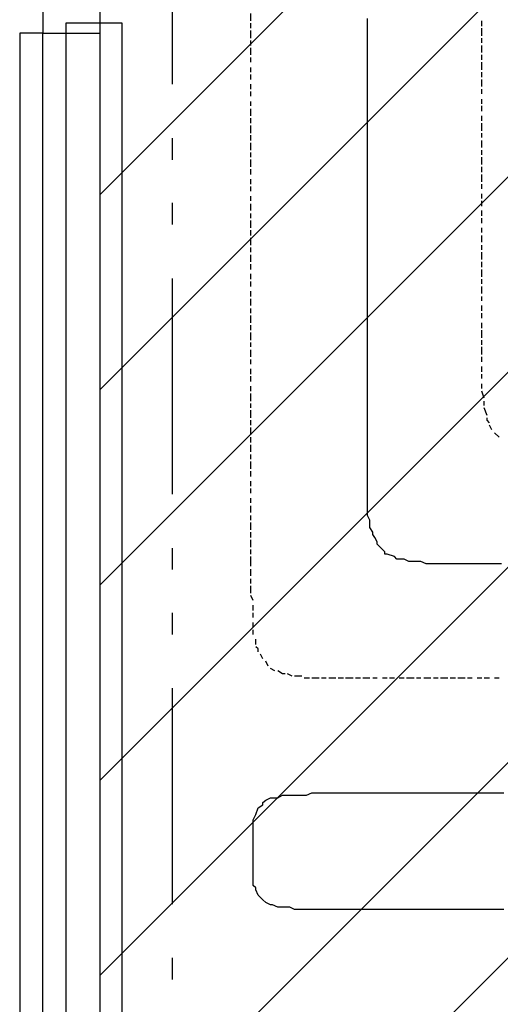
# Model space of a CAD drawing. Extents: x 997 to 109698, y 921 to 94021.
# Tile 347 of 656: x 6433 to 7269, y 49873 to 51585. Entities that reach past the tile are written whole.
import ezdxf

# ---------------------------------------------------------------- set-up
doc = ezdxf.new("R2010")
doc.units = 0
doc.header["$MEASUREMENT"] = 0
for name, color, linetype in [('12', 7, 'CONTINUOUS'), ('28', 7, 'CONTINUOUS'), ('40', 7, 'CONTINUOUS')]:
    doc.layers.add(name, color=color, linetype=linetype)

msp = doc.modelspace()

# ---------------------------------------------------------------- linework, layer by layer
at = {"layer": '12', "color": 1}
for p, q in [((6834.630503, 51582.563401), (6834.630503, 51595.563401)), ((6834.630503, 51569.563401), (6834.630503, 51578.563401)), ((7236.630503, 51573.563401), (7236.630503, 51582.563401)), ((6834.630503, 51552.563401), (6834.630503, 51565.563401)), ((7236.630503, 51556.563401), (7236.630503, 51569.563401)), ((6834.630503, 51539.563401), (6834.630503, 51548.563401)), ((7236.630503, 51544.563401), (7236.630503, 51552.563401)), ((6834.630503, 51523.563401), (6834.630503, 51535.563401)), ((7236.630503, 51527.563401), (7236.630503, 51539.563401)), ((7236.630503, 51514.563401), (7236.630503, 51523.563401)), ((6834.630503, 51510.563401), (6834.630503, 51518.563401)), ((7236.630503, 51497.563401), (7236.630503, 51510.563401)), ((6834.630503, 51493.563401), (6834.630503, 51501.563401)), ((6834.630503, 51480.563401), (6834.630503, 51489.563401)), ((7236.630503, 51484.563401), (7236.630503, 51493.563401)), ((6834.630503, 51463.563401), (6834.630503, 51472.563401)), ((7236.630503, 51468.563401), (7236.630503, 51480.563401)), ((6834.630503, 51451.563401), (6834.630503, 51459.563401)), ((7236.630503, 51455.563401), (7236.630503, 51463.563401)), ((6834.630503, 51434.563401), (6834.630503, 51442.563401)), ((7236.630503, 51438.563401), (7236.630503, 51446.563401)), ((6834.630503, 51417.563401), (6834.630503, 51429.563401)), ((7236.630503, 51425.563401), (7236.630503, 51434.563401)), ((6834.630503, 51404.563401), (6834.630503, 51413.563401)), ((7236.630503, 51408.563401), (7236.630503, 51417.563401)), ((7236.630503, 51391.563401), (7236.630503, 51404.563401)), ((6834.630503, 51387.563401), (6834.630503, 51400.563401)), ((7236.630503, 51379.563401), (7236.630503, 51387.563401)), ((6834.630503, 51374.563401), (6834.630503, 51383.563401)), ((6834.630503, 51357.563401), (6834.630503, 51370.563401)), ((7236.630503, 51362.563401), (7236.630503, 51374.563401)), ((6834.630503, 51345.563401), (6834.630503, 51353.563401)), ((7236.630503, 51349.563401), (7236.630503, 51357.563401)), ((6834.630503, 51328.563401), (6834.630503, 51341.563401)), ((7236.630503, 51332.563401), (7236.630503, 51345.563401)), ((6834.630503, 51315.563401), (6834.630503, 51324.563401)), ((7236.630503, 51319.563401), (7236.630503, 51328.563401)), ((6834.630503, 51298.563401), (6834.630503, 51307.563401)), ((7236.630503, 51302.563401), (7236.630503, 51315.563401)), ((6834.630503, 51286.563401), (6834.630503, 51294.563401)), ((7236.630503, 51290.563401), (7236.630503, 51298.563401)), ((6834.630503, 51269.563401), (6834.630503, 51277.563401)), ((7236.630503, 51273.563401), (7236.630503, 51281.563401)), ((7236.630503, 51260.563401), (7236.630503, 51269.563401)), ((6834.630503, 51252.563401), (6834.630503, 51264.563401)), ((7236.630503, 51243.563401), (7236.630503, 51252.563401)), ((6834.630503, 51239.563401), (6834.630503, 51247.563401)), ((6834.630503, 51222.563401), (6834.630503, 51235.563401)), ((7236.630503, 51230.563401), (7236.630503, 51239.563401)), ((6834.630503, 51209.563401), (6834.630503, 51218.563401)), ((7236.630503, 51214.563401), (7236.630503, 51222.563401)), ((6834.630503, 51192.563401), (6834.630503, 51205.563401)), ((7236.630503, 51197.563401), (7236.630503, 51209.563401)), ((6834.630503, 51180.563401), (6834.630503, 51188.563401)), ((7236.630503, 51184.563401), (7236.630503, 51192.563401)), ((6834.630503, 51163.563401), (6834.630503, 51175.563401)), ((7236.630503, 51167.563401), (7236.630503, 51180.563401)), ((6834.630503, 51150.563401), (6834.630503, 51159.563401)), ((7236.630503, 51154.563401), (7236.630503, 51163.563401)), ((7236.630503, 51137.563401), (7236.630503, 51150.563401)), ((6834.630503, 51133.563401), (6834.630503, 51142.563401)), ((6834.630503, 51120.563401), (6834.630503, 51129.563401)), ((7236.630503, 51125.563401), (7236.630503, 51133.563401)), ((6834.630503, 51103.563401), (6834.630503, 51112.563401)), ((7236.630503, 51108.563401), (7236.630503, 51120.563401)), ((6834.630503, 51087.563401), (6834.630503, 51099.563401)), ((7236.630503, 51095.563401), (7236.630503, 51103.563401)), ((6834.630503, 51074.563401), (6834.630503, 51082.563401)), ((7236.630503, 51078.563401), (7236.630503, 51087.563401)), ((6834.630503, 51057.563401), (6834.630503, 51070.563401)), ((7236.630503, 51065.563401), (7236.630503, 51074.563401)), ((6834.630503, 51044.563401), (6834.630503, 51053.563401)), ((7236.630503, 51048.563401), (7236.630503, 51057.563401)), ((7236.630503, 51036.563401), (7236.630503, 51044.563401)), ((6834.630503, 51027.563401), (6834.630503, 51040.563401)), ((7236.630503, 51031.563401), (7236.630503, 51036.563401)), ((7236.630503, 51019.563401), (7236.630503, 51027.563401)), ((6834.630503, 51015.563401), (6834.630503, 51023.563401)), ((6834.630503, 50998.563401), (6834.630503, 51010.563401)), ((7236.630503, 51002.563401), (7236.630503, 51015.563401)), ((6834.630503, 50985.563401), (6834.630503, 50993.563401)), ((7236.630503, 50989.563401), (7236.630503, 50998.563401)), ((6834.630503, 50968.563401), (6834.630503, 50977.563401)), ((7236.630503, 50972.563401), (7236.630503, 50981.563401)), ((6834.630503, 50955.563401), (6834.630503, 50964.563401)), ((7236.630503, 50960.563401), (7236.630503, 50968.563401)), ((6834.630503, 50938.563401), (6834.630503, 50947.563401)), ((7236.630503, 50943.563401), (7236.630503, 50951.563401)), ((6834.630503, 50921.563401), (6834.630503, 50934.563401)), ((7240.630503, 50926.563401), (7236.630503, 50938.563401)), ((6834.630503, 50909.563401), (6834.630503, 50917.563401)), ((7240.630503, 50913.563401), (7240.630503, 50921.563401)), ((7245.630503, 50896.563401), (7240.630503, 50909.563401)), ((6834.630503, 50892.563401), (6834.630503, 50905.563401)), ((6834.630503, 50879.563401), (6834.630503, 50888.563401)), ((6834.630503, 50862.563401), (6834.630503, 50875.563401)), ((7253.630503, 50871.563401), (7249.630503, 50879.563401)), ((6834.630503, 50849.563401), (6834.630503, 50858.563401)), ((7266.630503, 50858.563401), (7258.630503, 50866.563401)), ((6834.630503, 50833.563401), (6834.630503, 50845.563401)), ((6834.630503, 50820.563401), (6834.630503, 50828.563401)), ((6834.630503, 50803.563401), (6834.630503, 50816.563401)), ((6834.630503, 50790.563401), (6834.630503, 50799.563401)), ((6834.630503, 50773.563401), (6834.630503, 50782.563401)), ((6834.630503, 50761.563401), (6834.630503, 50769.563401)), ((6834.630503, 50744.563401), (6834.630503, 50752.563401)), ((6834.630503, 50727.563401), (6834.630503, 50739.563401)), ((6834.630503, 50714.563401), (6834.630503, 50722.563401)), ((6834.630503, 50697.563401), (6834.630503, 50710.563401)), ((6834.630503, 50684.563401), (6834.630503, 50693.563401)), ((6834.630503, 50667.563401), (6834.630503, 50680.563401)), ((6834.630503, 50655.563401), (6834.630503, 50663.563401)), ((6834.630503, 50638.563401), (6834.630503, 50651.563401)), ((6834.630503, 50634.563401), (6834.630503, 50638.563401)), ((6834.630503, 50617.563401), (6834.630503, 50629.563401)), ((6834.630503, 50604.563401), (6834.630503, 50612.563401)), ((6834.630503, 50587.563401), (6834.630503, 50600.563401)), ((6838.630503, 50574.563401), (6834.630503, 50583.563401)), ((6838.630503, 50557.563401), (6838.630503, 50566.563401)), ((6838.630503, 50545.563401), (6838.630503, 50553.563401)), ((6838.630503, 50528.563401), (6838.630503, 50536.563401)), ((6838.630503, 50515.563401), (6838.630503, 50523.563401)), ((6843.630503, 50498.563401), (6843.630503, 50507.563401)), ((6855.630503, 50473.563401), (6851.630503, 50481.563401)), ((6864.630503, 50460.563401), (6860.630503, 50469.563401)), ((6876.630503, 50452.563401), (6868.630503, 50456.563401)), ((6906.630503, 50443.563401), (6898.630503, 50447.563401)), ((6923.630503, 50443.563401), (6910.630503, 50443.563401)), ((6936.630503, 50439.563401), (6927.630503, 50439.563401)), ((6953.630503, 50439.563401), (6940.630503, 50439.563401)), ((6965.630503, 50439.563401), (6957.630503, 50439.563401)), ((6982.630503, 50439.563401), (6970.630503, 50439.563401)), ((6995.630503, 50439.563401), (6986.630503, 50439.563401)), ((7012.630503, 50439.563401), (6999.630503, 50439.563401)), ((7025.630503, 50439.563401), (7016.630503, 50439.563401)), ((7037.630503, 50439.563401), (7029.630503, 50439.563401)), ((7041.630503, 50439.563401), (7037.630503, 50439.563401)), ((7054.630503, 50439.563401), (7046.630503, 50439.563401)), ((7071.630503, 50439.563401), (7063.630503, 50439.563401)), ((7084.630503, 50439.563401), (7075.630503, 50439.563401)), ((7101.630503, 50439.563401), (7092.630503, 50439.563401)), ((7118.630503, 50439.563401), (7105.630503, 50439.563401)), ((7130.630503, 50439.563401), (7122.630503, 50439.563401)), ((7147.630503, 50439.563401), (7135.630503, 50439.563401)), ((7160.630503, 50439.563401), (7152.630503, 50439.563401)), ((7177.630503, 50439.563401), (7164.630503, 50439.563401)), ((7190.630503, 50439.563401), (7181.630503, 50439.563401)), ((7207.630503, 50439.563401), (7194.630503, 50439.563401)), ((7219.630503, 50439.563401), (7211.630503, 50439.563401)), ((7236.630503, 50439.563401), (7228.630503, 50439.563401)), ((7249.630503, 50439.563401), (7240.630503, 50439.563401)), ((7266.630503, 50439.563401), (7258.630503, 50439.563401))]:
    msp.add_line(p, q, dxfattribs=at)
at = {"layer": '12', "color": 5}
for p, q in [((7037.630503, 51578.563401), (7037.630503, 51586.563401)), ((7037.630503, 51565.563401), (7037.630503, 51578.563401)), ((7037.630503, 51556.563401), (7037.630503, 51565.563401)), ((7037.630503, 51548.563401), (7037.630503, 51556.563401)), ((7037.630503, 51535.563401), (7037.630503, 51548.563401)), ((7037.630503, 51527.563401), (7037.630503, 51535.563401)), ((7037.630503, 51514.563401), (7037.630503, 51527.563401)), ((7037.630503, 51506.563401), (7037.630503, 51514.563401)), ((7037.630503, 51497.563401), (7037.630503, 51506.563401)), ((7037.630503, 51484.563401), (7037.630503, 51497.563401)), ((7037.630503, 51476.563401), (7037.630503, 51484.563401)), ((7037.630503, 51468.563401), (7037.630503, 51476.563401)), ((7037.630503, 51455.563401), (7037.630503, 51468.563401)), ((7037.630503, 51446.563401), (7037.630503, 51455.563401)), ((7037.630503, 51438.563401), (7037.630503, 51446.563401)), ((7037.630503, 51425.563401), (7037.630503, 51438.563401)), ((7037.630503, 51417.563401), (7037.630503, 51425.563401)), ((7037.630503, 51404.563401), (7037.630503, 51417.563401)), ((7037.630503, 51396.563401), (7037.630503, 51404.563401)), ((7037.630503, 51387.563401), (7037.630503, 51396.563401)), ((7037.630503, 51374.563401), (7037.630503, 51387.563401)), ((7037.630503, 51366.563401), (7037.630503, 51374.563401)), ((7037.630503, 51357.563401), (7037.630503, 51366.563401)), ((7037.630503, 51345.563401), (7037.630503, 51357.563401)), ((7037.630503, 51336.563401), (7037.630503, 51345.563401)), ((7037.630503, 51328.563401), (7037.630503, 51336.563401)), ((7037.630503, 51315.563401), (7037.630503, 51328.563401)), ((7037.630503, 51307.563401), (7037.630503, 51315.563401)), ((7037.630503, 51294.563401), (7037.630503, 51307.563401)), ((7037.630503, 51286.563401), (7037.630503, 51294.563401)), ((7037.630503, 51277.563401), (7037.630503, 51286.563401)), ((7037.630503, 51264.563401), (7037.630503, 51277.563401)), ((7037.630503, 51256.563401), (7037.630503, 51264.563401)), ((7037.630503, 51247.563401), (7037.630503, 51256.563401)), ((7037.630503, 51235.563401), (7037.630503, 51247.563401)), ((7037.630503, 51226.563401), (7037.630503, 51235.563401)), ((7037.630503, 51218.563401), (7037.630503, 51226.563401)), ((7037.630503, 51205.563401), (7037.630503, 51218.563401)), ((7037.630503, 51197.563401), (7037.630503, 51205.563401)), ((7037.630503, 51184.563401), (7037.630503, 51197.563401)), ((7037.630503, 51175.563401), (7037.630503, 51184.563401)), ((7037.630503, 51167.563401), (7037.630503, 51175.563401)), ((7037.630503, 51154.563401), (7037.630503, 51167.563401)), ((7037.630503, 51146.563401), (7037.630503, 51154.563401)), ((7037.630503, 51137.563401), (7037.630503, 51146.563401)), ((7037.630503, 51125.563401), (7037.630503, 51137.563401)), ((7037.630503, 51116.563401), (7037.630503, 51125.563401)), ((7037.630503, 51108.563401), (7037.630503, 51116.563401)), ((7037.630503, 51095.563401), (7037.630503, 51108.563401)), ((7037.630503, 51087.563401), (7037.630503, 51095.563401)), ((7037.630503, 51074.563401), (7037.630503, 51087.563401)), ((7037.630503, 51065.563401), (7037.630503, 51074.563401)), ((7037.630503, 51057.563401), (7037.630503, 51065.563401)), ((7037.630503, 51044.563401), (7037.630503, 51057.563401)), ((7037.630503, 51036.563401), (7037.630503, 51044.563401)), ((7037.630503, 51027.563401), (7037.630503, 51036.563401)), ((7037.630503, 51015.563401), (7037.630503, 51027.563401)), ((7037.630503, 51006.563401), (7037.630503, 51015.563401)), ((7037.630503, 50998.563401), (7037.630503, 51006.563401)), ((7037.630503, 50985.563401), (7037.630503, 50998.563401)), ((7037.630503, 50977.563401), (7037.630503, 50985.563401)), ((7037.630503, 50968.563401), (7037.630503, 50977.563401)), ((7037.630503, 50955.563401), (7037.630503, 50968.563401)), ((7037.630503, 50947.563401), (7037.630503, 50955.563401)), ((7037.630503, 50934.563401), (7037.630503, 50947.563401)), ((7037.630503, 50926.563401), (7037.630503, 50934.563401)), ((7037.630503, 50917.563401), (7037.630503, 50926.563401)), ((7037.630503, 50905.563401), (7037.630503, 50917.563401)), ((7037.630503, 50896.563401), (7037.630503, 50905.563401)), ((7037.630503, 50888.563401), (7037.630503, 50896.563401)), ((7037.630503, 50875.563401), (7037.630503, 50888.563401)), ((7037.630503, 50866.563401), (7037.630503, 50875.563401)), ((7037.630503, 50858.563401), (7037.630503, 50866.563401)), ((7037.630503, 50845.563401), (7037.630503, 50858.563401)), ((7037.630503, 50837.563401), (7037.630503, 50845.563401)), ((7037.630503, 50833.563401), (7037.630503, 50837.563401)), ((7037.630503, 50824.563401), (7037.630503, 50833.563401)), ((7037.630503, 50811.563401), (7037.630503, 50824.563401)), ((7037.630503, 50803.563401), (7037.630503, 50811.563401)), ((7037.630503, 50794.563401), (7037.630503, 50803.563401)), ((7037.630503, 50782.563401), (7037.630503, 50794.563401)), ((7037.630503, 50773.563401), (7037.630503, 50782.563401)), ((7037.630503, 50761.563401), (7037.630503, 50773.563401)), ((7037.630503, 50752.563401), (7037.630503, 50761.563401)), ((7037.630503, 50744.563401), (7037.630503, 50752.563401)), ((7037.630503, 50731.563401), (7037.630503, 50744.563401)), ((7037.630503, 50722.563401), (7037.630503, 50731.563401)), ((7041.630503, 50714.563401), (7037.630503, 50722.563401)), ((7041.630503, 50701.563401), (7041.630503, 50714.563401)), ((7046.630503, 50693.563401), (7041.630503, 50701.563401)), ((7054.630503, 50676.563401), (7050.630503, 50684.563401)), ((7067.630503, 50659.563401), (7059.630503, 50667.563401)), ((7084.630503, 50651.563401), (7071.630503, 50655.563401)), ((7101.630503, 50646.563401), (7092.630503, 50646.563401)), ((7109.630503, 50642.563401), (7101.630503, 50646.563401)), ((7122.630503, 50642.563401), (7109.630503, 50642.563401)), ((7130.630503, 50642.563401), (7122.630503, 50642.563401)), ((7139.630503, 50638.563401), (7130.630503, 50642.563401)), ((7152.630503, 50638.563401), (7139.630503, 50638.563401)), ((7160.630503, 50638.563401), (7152.630503, 50638.563401)), ((7173.630503, 50638.563401), (7160.630503, 50638.563401)), ((7181.630503, 50638.563401), (7173.630503, 50638.563401)), ((7190.630503, 50638.563401), (7181.630503, 50638.563401)), ((7203.630503, 50638.563401), (7190.630503, 50638.563401)), ((7211.630503, 50638.563401), (7203.630503, 50638.563401)), ((7219.630503, 50638.563401), (7211.630503, 50638.563401)), ((7232.630503, 50638.563401), (7219.630503, 50638.563401)), ((7236.630503, 50638.563401), (7232.630503, 50638.563401)), ((7240.630503, 50638.563401), (7236.630503, 50638.563401)), ((7249.630503, 50638.563401), (7240.630503, 50638.563401)), ((7262.630503, 50638.563401), (7249.630503, 50638.563401)), ((7270.630503, 50638.563401), (7262.630503, 50638.563401)), ((6931.630503, 50236.563401), (6940.630503, 50240.563401)), ((6940.630503, 50240.563401), (6949.630503, 50240.563401)), ((6949.630503, 50240.563401), (6961.630503, 50240.563401)), ((6961.630503, 50240.563401), (6970.630503, 50240.563401)), ((6970.630503, 50240.563401), (6978.630503, 50240.563401)), ((6978.630503, 50240.563401), (6991.630503, 50240.563401)), ((6991.630503, 50240.563401), (6999.630503, 50240.563401)), ((6999.630503, 50240.563401), (7012.630503, 50240.563401)), ((7012.630503, 50240.563401), (7020.630503, 50240.563401)), ((7020.630503, 50240.563401), (7029.630503, 50240.563401)), ((7029.630503, 50240.563401), (7037.630503, 50240.563401)), ((7037.630503, 50240.563401), (7046.630503, 50240.563401)), ((7046.630503, 50240.563401), (7054.630503, 50240.563401)), ((7054.630503, 50240.563401), (7063.630503, 50240.563401)), ((7063.630503, 50240.563401), (7075.630503, 50240.563401)), ((7075.630503, 50240.563401), (7084.630503, 50240.563401)), ((7084.630503, 50240.563401), (7092.630503, 50240.563401)), ((7092.630503, 50240.563401), (7105.630503, 50240.563401)), ((7105.630503, 50240.563401), (7114.630503, 50240.563401)), ((7114.630503, 50240.563401), (7122.630503, 50240.563401)), ((7122.630503, 50240.563401), (7135.630503, 50240.563401)), ((7135.630503, 50240.563401), (7143.630503, 50240.563401)), ((7143.630503, 50240.563401), (7156.630503, 50240.563401)), ((7156.630503, 50240.563401), (7164.630503, 50240.563401)), ((7164.630503, 50240.563401), (7173.630503, 50240.563401)), ((7173.630503, 50240.563401), (7185.630503, 50240.563401)), ((7185.630503, 50240.563401), (7194.630503, 50240.563401)), ((7194.630503, 50240.563401), (7203.630503, 50240.563401)), ((7203.630503, 50240.563401), (7215.630503, 50240.563401)), ((7215.630503, 50240.563401), (7224.630503, 50240.563401)), ((7224.630503, 50240.563401), (7232.630503, 50240.563401)), ((7232.630503, 50240.563401), (7245.630503, 50240.563401)), ((7245.630503, 50240.563401), (7253.630503, 50240.563401)), ((7253.630503, 50240.563401), (7262.630503, 50240.563401)), ((7262.630503, 50240.563401), (7274.630503, 50240.563401)), ((6872.630503, 50231.563401), (6881.630503, 50231.563401)), ((6881.630503, 50231.563401), (6889.630503, 50236.563401)), ((6889.630503, 50236.563401), (6902.630503, 50236.563401)), ((6902.630503, 50236.563401), (6910.630503, 50236.563401)), ((6910.630503, 50236.563401), (6919.630503, 50236.563401)), ((6919.630503, 50236.563401), (6931.630503, 50236.563401)), ((6843.630503, 50202.563401), (6847.630503, 50214.563401)), ((6847.630503, 50214.563401), (6855.630503, 50219.563401)), ((6838.630503, 50193.563401), (6843.630503, 50202.563401)), ((6838.630503, 50185.563401), (6838.630503, 50193.563401)), ((6838.630503, 50172.563401), (6838.630503, 50185.563401)), ((6838.630503, 50164.563401), (6838.630503, 50172.563401)), ((6838.630503, 50155.563401), (6838.630503, 50164.563401)), ((6838.630503, 50143.563401), (6838.630503, 50155.563401)), ((6838.630503, 50138.563401), (6838.630503, 50143.563401)), ((6838.630503, 50130.563401), (6838.630503, 50138.563401)), ((6838.630503, 50121.563401), (6838.630503, 50130.563401)), ((6838.630503, 50109.563401), (6838.630503, 50121.563401)), ((6838.630503, 50100.563401), (6838.630503, 50109.563401)), ((6838.630503, 50092.563401), (6838.630503, 50100.563401)), ((6838.630503, 50079.563401), (6838.630503, 50092.563401)), ((6847.630503, 50062.563401), (6843.630503, 50071.563401)), ((6855.630503, 50054.563401), (6847.630503, 50062.563401)), ((6860.630503, 50049.563401), (6855.630503, 50054.563401)), ((6881.630503, 50041.563401), (6872.630503, 50045.563401)), ((6889.630503, 50041.563401), (6881.630503, 50041.563401)), ((6902.630503, 50041.563401), (6889.630503, 50041.563401)), ((6910.630503, 50037.563401), (6902.630503, 50041.563401)), ((6919.630503, 50037.563401), (6910.630503, 50037.563401)), ((6931.630503, 50037.563401), (6919.630503, 50037.563401)), ((6940.630503, 50037.563401), (6931.630503, 50037.563401)), ((6949.630503, 50037.563401), (6940.630503, 50037.563401)), ((6961.630503, 50037.563401), (6949.630503, 50037.563401)), ((6970.630503, 50037.563401), (6961.630503, 50037.563401)), ((6978.630503, 50037.563401), (6970.630503, 50037.563401)), ((6991.630503, 50037.563401), (6978.630503, 50037.563401)), ((6999.630503, 50037.563401), (6991.630503, 50037.563401)), ((7012.630503, 50037.563401), (6999.630503, 50037.563401)), ((7020.630503, 50037.563401), (7012.630503, 50037.563401)), ((7029.630503, 50037.563401), (7020.630503, 50037.563401)), ((7037.630503, 50037.563401), (7029.630503, 50037.563401)), ((7046.630503, 50037.563401), (7037.630503, 50037.563401)), ((7059.630503, 50037.563401), (7046.630503, 50037.563401)), ((7067.630503, 50037.563401), (7059.630503, 50037.563401)), ((7075.630503, 50037.563401), (7067.630503, 50037.563401)), ((7088.630503, 50037.563401), (7075.630503, 50037.563401)), ((7096.630503, 50037.563401), (7088.630503, 50037.563401)), ((7105.630503, 50037.563401), (7096.630503, 50037.563401)), ((7118.630503, 50037.563401), (7105.630503, 50037.563401)), ((7126.630503, 50037.563401), (7118.630503, 50037.563401)), ((7135.630503, 50037.563401), (7126.630503, 50037.563401)), ((7147.630503, 50037.563401), (7135.630503, 50037.563401)), ((7156.630503, 50037.563401), (7147.630503, 50037.563401)), ((7169.630503, 50037.563401), (7156.630503, 50037.563401)), ((7177.630503, 50037.563401), (7169.630503, 50037.563401)), ((7185.630503, 50037.563401), (7177.630503, 50037.563401)), ((7198.630503, 50037.563401), (7185.630503, 50037.563401)), ((7207.630503, 50037.563401), (7198.630503, 50037.563401)), ((7215.630503, 50037.563401), (7207.630503, 50037.563401)), ((7228.630503, 50037.563401), (7215.630503, 50037.563401)), ((7236.630503, 50037.563401), (7228.630503, 50037.563401)), ((7245.630503, 50037.563401), (7236.630503, 50037.563401)), ((7258.630503, 50037.563401), (7245.630503, 50037.563401)), ((7266.630503, 50037.563401), (7258.630503, 50037.563401)), ((7274.630503, 50037.563401), (7266.630503, 50037.563401))]:
    msp.add_line(p, q, dxfattribs=at)
msp.add_lwpolyline([(6610.630503, 48377.563401), (6610.630503, 51578.563401), (6512.630503, 51578.563401), (6512.630503, 48377.563401), (6610.630503, 48377.563401)], close=True, dxfattribs=at)
msp.add_lwpolyline([(6610.630503, 48377.563401), (6610.630503, 51578.563401), (6512.630503, 51578.563401), (6512.630503, 48377.563401), (6610.630503, 48377.563401)], close=True, dxfattribs=at)
msp.add_lwpolyline([(6610.630503, 48377.563401), (6610.630503, 51578.563401), (6512.630503, 51578.563401), (6512.630503, 48377.563401), (6610.630503, 48377.563401)], close=True, dxfattribs=at)
at = {"layer": '12', "color": 1}
for points in [[(7249.630503, 50883.563401), (7245.630503, 50888.563401), (7245.630503, 50892.563401)], [(6847.630503, 50485.563401), (6847.630503, 50490.563401), (6843.630503, 50494.563401)], [(6894.630503, 50447.563401), (6889.630503, 50447.563401), (6881.630503, 50452.563401)]]:
    msp.add_lwpolyline(points, dxfattribs=at)
at = {"layer": '12', "color": 5}
for points in [[(7050.630503, 50684.563401), (7046.630503, 50689.563401), (7046.630503, 50693.563401)], [(7059.630503, 50667.563401), (7054.630503, 50672.563401), (7054.630503, 50676.563401)], [(7071.630503, 50655.563401), (7067.630503, 50655.563401), (7067.630503, 50659.563401)], [(7092.630503, 50646.563401), (7088.630503, 50646.563401), (7084.630503, 50651.563401)], [(6855.630503, 50219.563401), (6855.630503, 50223.563401), (6860.630503, 50227.563401)], [(6860.630503, 50227.563401), (6868.630503, 50231.563401), (6872.630503, 50231.563401)], [(6843.630503, 50071.563401), (6843.630503, 50075.563401), (6838.630503, 50079.563401)], [(6872.630503, 50045.563401), (6868.630503, 50045.563401), (6860.630503, 50049.563401)]]:
    msp.add_lwpolyline(points, dxfattribs=at)
at = {"layer": '28', "color": 2}
for p, q in [((13977.707529, 58685.955237), (6572.636205, 51280.883913)), ((14317.118784, 58685.955237), (6572.636205, 50941.472658)), ((14656.530039, 58685.955237), (6572.636205, 50602.061403)), ((14995.941294, 58685.955237), (6572.636205, 50262.650148)), ((15335.352549, 58685.955237), (6572.636205, 49923.238893)), ((15674.763804, 58685.955237), (6572.636205, 49583.827638)), ((16014.175059, 58685.955237), (6572.636205, 49244.416383))]:
    msp.add_line(p, q, dxfattribs=at)
at = {"layer": '40', "color": 8, "linetype": 'Continuous'}
for p, q in [((6572.636205, 51560.954237), (6572.636205, 52906.547342)), ((6472.636205, 52798.622744), (6472.636205, 51560.954237)), ((6697.636205, 51847.204238), (6697.636205, 51472.204238)), ((6432.636205, 51560.954237), (6432.636205, 48360.954237)), ((6472.636205, 51560.954237), (6432.636205, 51560.954237)), ((6472.636205, 48360.954237), (6472.636205, 51560.954237)), ((6472.636205, 51560.954237), (6572.636205, 51560.954237)), ((6572.636205, 48360.954237), (6572.636205, 51560.954237)), ((6697.636205, 51378.454238), (6697.636205, 51340.954238)), ((6697.636205, 51265.954238), (6697.636205, 51228.454238)), ((6697.636205, 51134.704238), (6697.636205, 50759.704238)), ((6697.636205, 50665.954238), (6697.636205, 50628.454238)), ((6697.636205, 50553.454238), (6697.636205, 50515.954238)), ((6697.636205, 50422.204238), (6697.636205, 50047.204238)), ((6697.636205, 49953.454238), (6697.636205, 49915.954238))]:
    msp.add_line(p, q, dxfattribs=at)

doc.saveas('drawing.dxf')
